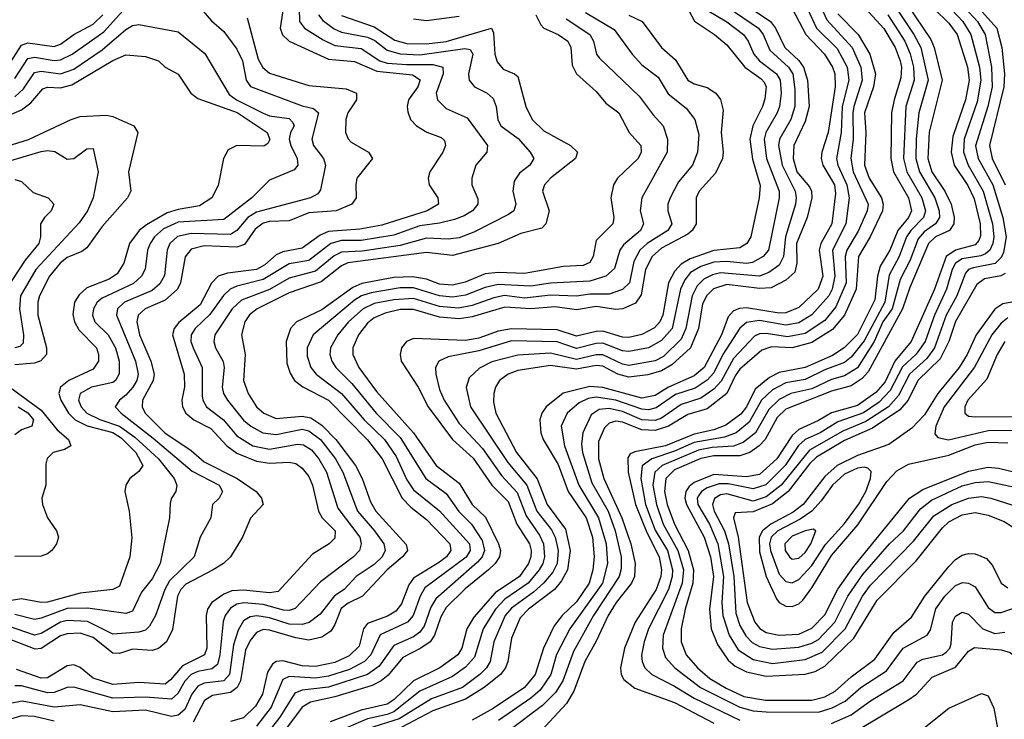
# Model space of a CAD drawing. Header units: inches. Extents: x 501365 to 657855, y 482276 to 547543.
# Tile 897 of 957: x 630905 to 633919, y 502112 to 504256. Entities that reach past the tile are written whole.
import ezdxf

# ---------------------------------------------------------------- set-up
doc = ezdxf.new("R2010")
doc.units = ezdxf.units.IN
doc.header["$MEASUREMENT"] = 0
doc.layers.add('A6530', color=7, linetype='Continuous')

msp = doc.modelspace()

# ---------------------------------------------------------------- linework, layer by layer
at = {"layer": 'A6530', "color": 5}
for points, elevation in [([(633086.1, 504330), (633203.7, 504250), (633219.1, 504230), (633247.1, 504170), (633290.1, 504130.1), (633304.8, 504110), (633316.8, 504070), (633321.7, 503990), (633310, 503943.6), (633275.3, 503870), (633273.2, 503830), (633284.6, 503790), (633323.1, 503743.1), (633329.1, 503730), (633329.6, 503710), (633315.8, 503650), (633283.1, 503570), (633284.5, 503510), (633277.6, 503482.4), (633250, 503457.4), (633205.7, 503434.3), (633170, 503431.9), (633070, 503444.2), (633029, 503431), (633009, 503411), (632995, 503385), (632982.8, 503310), (632958.1, 503250), (632901.3, 503198.7), (632870, 503180), (632828, 503168), (632770, 503161), (632736.3, 503170), (632690, 503194.5), (632670, 503196.4), (632610, 503184.7), (632530, 503196.4), (632430, 503181.2), (632399.8, 503170), (632373.3, 503150), (632361.3, 503130), (632356.5, 503110), (632355.9, 503084.1), (632362.6, 503050), (632425.6, 502930), (632489.3, 502849.3), (632519.5, 502770), (632575.4, 502695.4), (632590.4, 502630), (632581.7, 502570), (632563.5, 502536.5), (632542.4, 502510), (632462.8, 502450), (632437, 502423), (632410, 502360.7), (632398.9, 502290), (632391.7, 502270), (632376.7, 502250), (632326.7, 502210), (632270, 502174.4), (632170, 502138), (632073.2, 502086.9)], 4280), ([(633344.1, 504324.1), (633375.5, 504255.5), (633453.5, 504170), (633480.5, 504110), (633484.3, 504070), (633458.3, 503990), (633455.8, 503970), (633457, 503890), (633449.6, 503830), (633456.9, 503790), (633502.9, 503690), (633499.3, 503670), (633471.9, 503608.1), (633436.9, 503550), (633432.2, 503530), (633434.9, 503450), (633403.8, 503376.2), (633370, 503334.6), (633310, 503293.8), (633255.6, 503284.4), (633190, 503294.2), (633170, 503293.3), (633154.1, 503285.9), (633090, 503217.3), (633052, 503148), (633030, 503123.4), (632990, 503096.2), (632930, 503077.3), (632870, 503034.9), (632850, 503027.7), (632810, 503029.7), (632750, 503055.4), (632710, 503064.8), (632678.5, 503061.5), (632654.8, 503045.2), (632629.1, 502990), (632624.9, 502955.1), (632627.8, 502930), (632656.5, 502836.5), (632706.1, 502750), (632727.6, 502690), (632746.5, 502610), (632746.2, 502573.8), (632740.5, 502550), (632661.8, 502430), (632600.3, 502319.7), (632567.5, 502230), (632545.3, 502194.7), (632505.4, 502154.6), (632402.6, 502077.4)], 4360), ([(633723.8, 504323.8), (633792.2, 504250), (633817.1, 504210), (633843.6, 504110), (633847.7, 504070), (633836.4, 504003.6), (633796.8, 503890), (633794.2, 503850), (633808.7, 503810), (633854.9, 503730), (633883.2, 503630), (633887.3, 503590), (633884.2, 503570), (633875.4, 503550), (633861.5, 503538.5), (633847.6, 503532.4), (633790, 503523), (633769.6, 503510), (633759.4, 503490), (633742.7, 503430), (633705.9, 503350), (633676.9, 503270), (633649.2, 503230.8), (633608, 503192), (633570, 503119.7), (633536.3, 503083.7), (633488.3, 503051.7), (633410, 503023.5), (633355.2, 502990), (633310, 502969.5), (633289.2, 502950.8), (633248.8, 502890), (633189.5, 502830.5), (633150, 502818.5), (633073.4, 502833.4), (633046.1, 502833.9), (633010, 502821.7), (632992.2, 502810), (632983, 502797), (632979.3, 502790), (632980.8, 502770), (633017, 502710), (633042.6, 502650), (633059.8, 502550), (633054.7, 502470), (633057.4, 502430), (633076.5, 502370), (633105, 502325), (633150, 502295.6), (633210, 502283.7), (633310, 502295.5), (633361.5, 502318.5), (633432.1, 502390), (633485.5, 502490), (633510, 502523.5), (633641.8, 502658.2), (633703.9, 502736.1), (633758.5, 502770), (633810, 502790), (633850, 502794.6), (633877.8, 502790), (633990, 502754.6)], 4540), ([(633757.3, 504337.3), (633836.9, 504250), (633860.4, 504210), (633880.2, 504110), (633882.1, 504050), (633868.9, 503990), (633831.2, 503868.8), (633839.8, 503830), (633884.2, 503750), (633914.6, 503650), (633925.3, 503590), (633917.1, 503542.9), (633910, 503527.5), (633891, 503509), (633824.4, 503495.6), (633810, 503490), (633800.8, 503479.2), (633773.5, 503410), (633741.6, 503350), (633705.5, 503250), (633682, 503218), (633629.1, 503170), (633595.6, 503104.4), (633565.2, 503070), (633495.5, 503024.5), (633424.7, 502995.3), (633322.7, 502937.3), (633235.7, 502830), (633190, 502794), (633150, 502781.1), (633070, 502803.4), (633050, 502800.2), (633031.6, 502788.4), (633025.6, 502770), (633031.1, 502750), (633062.9, 502690), (633075.2, 502650), (633091.1, 502550), (633097.4, 502437.4), (633110, 502399.8), (633128, 502368), (633147.5, 502347.5), (633170, 502335.4), (633210, 502327.5), (633290, 502333.4), (633330, 502345.3), (633350, 502357), (633400.8, 502410), (633440.4, 502490), (633484.9, 502555.1), (633567.9, 502650), (633610.2, 502690), (633662.9, 502757.1), (633696.7, 502783.3), (633790, 502827.6), (633830, 502838.2), (633870, 502840.8), (633990, 502815.4)], 4560), ([(633789.2, 504350), (633896.7, 504230), (633912.2, 504170), (633919.6, 504090), (633918.1, 504050), (633874, 503870), (633882.4, 503830), (633921.5, 503750)], 4580), ([(631459.8, 504290), (631491.9, 504251.9), (631530, 504219.8), (631570, 504165.5), (631586.6, 504130), (631598.1, 504070), (631611.4, 504051.4), (631770, 503991.8), (631803.8, 503983.8), (631819.1, 503970), (631799.6, 503890), (631804.5, 503870), (631834.8, 503830), (631840.6, 503810), (631825.9, 503734.1), (631817.8, 503722.2), (631795.6, 503710), (631630, 503666), (631602.9, 503650), (631570, 503609.3), (631550, 503598), (631430, 503600.8), (631388.1, 503591.9), (631364.3, 503570), (631355.8, 503550), (631347.7, 503472.3), (631333.4, 503446.5), (631310, 503425.9), (631225.8, 503390), (631204.6, 503370), (631200.8, 503350), (631259, 503210), (631267.6, 503170), (631262.9, 503150), (631250.9, 503130), (631230, 503105), (631210.1, 503090), (631196.8, 503070), (631214.9, 503050), (631313.7, 502973.7), (631432.9, 502872.9), (631515.9, 502830), (631525.5, 502810), (631515.1, 502790), (631495.3, 502770), (631490.1, 502730), (631456.8, 502670), (631439.1, 502610), (631363, 502537), (631348.7, 502510), (631320.4, 502430), (631302.5, 502397.5), (631290, 502385.9), (631270, 502379.7), (631190, 502373.6), (631112.2, 502412.2), (631050, 502415.5), (631029.9, 502409.9), (630970, 502375.5), (630950, 502370.6), (630870, 502397.4)], 3960), ([(630890, 504075.2), (630930, 504136.3), (630950, 504141.1), (631010, 504130.2), (631030, 504132.9), (631065.8, 504150), (631161.9, 504218.1), (631250, 504316.2)], 3960), ([(631760.8, 504290), (631761.7, 504250), (631776.4, 504230), (631833.6, 504193.6), (631870, 504176.1), (631950, 504166.8), (632007.3, 504130), (632030, 504122.8), (632090, 504117.8), (632170, 504118.2), (632200.4, 504110), (632201.7, 504090), (632179.4, 504030), (632183.8, 504010), (632210, 503983.3), (632275.2, 503955.2), (632336.8, 503870), (632335, 503850), (632300.9, 503810), (632288.6, 503770), (632289.4, 503750), (632307.3, 503707.3), (632307, 503690), (632291.1, 503670), (632265.5, 503654.5), (632236.1, 503643.9), (632190, 503632.3), (632130, 503624.3), (632050, 503595.5), (631950, 503579.3), (631890, 503578.7), (631857.2, 503570), (631790, 503518.4), (631730, 503507.2), (631650, 503459.6), (631570, 503439.6), (631549.5, 503430.5), (631528.8, 503411.2), (631487.2, 503352.8), (631441.7, 503310), (631429.5, 503290), (631429.2, 503270), (631435.6, 503250), (631463.1, 503190), (631463.6, 503103.6), (631465.3, 503090), (631477, 503070), (631528.7, 503030), (631570, 502980.5), (631618.9, 502950), (631670, 502939.5), (631755.7, 502955.7), (631773.4, 502953.4), (631798, 502938), (631820.6, 502910), (631843.7, 502870), (631879.1, 502759.1), (631946.2, 502670), (631950.5, 502650), (631944.8, 502630), (631926.7, 502610), (631826.1, 502533.9), (631748, 502452), (631730, 502446.3), (631712.8, 502447.2), (631650, 502463.8), (631591.1, 502468.9), (631570, 502464.8), (631550, 502452.6), (631533.5, 502430), (631528, 502412), (631518, 502310), (631510, 502280.1), (631493, 502267), (631450, 502259), (631429.9, 502250.1), (631410.3, 502229.7), (631388.7, 502191.3), (631370, 502174.2), (631290, 502180.8), (631190, 502177.3), (631070, 502211.2), (631050, 502210.3), (631010, 502195.1), (630990, 502193.4), (630910, 502214.8), (630890, 502215.4)], 4040), ([(631714.2, 504310), (631702.4, 504230), (631709.1, 504209.1), (631729.8, 504189.8), (631850, 504134.2), (631930, 504127.2), (631997.9, 504097.9), (632107.1, 504087.1), (632131, 504071), (632123.3, 504050), (632095.5, 504010), (632090.6, 503990), (632092.8, 503972.8), (632101.4, 503950), (632119.8, 503930), (632151, 503911), (632194.9, 503894.9), (632205.1, 503885.1), (632208.4, 503870), (632200.6, 503850), (632160.8, 503790), (632155.2, 503770), (632158.3, 503750), (632185, 503710), (632187.5, 503690), (632152.8, 503670), (632013.6, 503626.4), (631946.2, 503613.8), (631850, 503606.3), (631824.5, 503595.5), (631770, 503555.7), (631710, 503544.1), (631690, 503535.5), (631655.7, 503504.3), (631630, 503490.6), (631541.3, 503478.7), (631512.1, 503470), (631491.9, 503448.1), (631457.7, 503382.3), (631392.4, 503327.6), (631377.6, 503310), (631372.7, 503290), (631408.3, 503170), (631409.3, 503130.7), (631401, 503090), (631403.1, 503070), (631413.8, 503050), (631437.7, 503030), (631490, 503003.6), (631538.5, 502950), (631570, 502928), (631630, 502903.5), (631670, 502897.3), (631730, 502900.5), (631750, 502895.6), (631770, 502882), (631790, 502855.8), (631801.5, 502830), (631819.6, 502750), (631830.5, 502729.5), (631870.9, 502690), (631870, 502667.1), (631852.3, 502650), (631801.6, 502618.4), (631695.7, 502504.3), (631670, 502500.1), (631590, 502508.4), (631554.1, 502505.9), (631530, 502496.1), (631493.5, 502470), (631479.4, 502450), (631475.4, 502430), (631478.2, 502330), (631470.6, 502310), (631403.3, 502276.7), (631366.7, 502233.3), (631350, 502220.3), (631270, 502225), (631190, 502219.2), (631130, 502238.4), (631090, 502270.7), (631070, 502279.6), (631050, 502276.4), (630990, 502239.6), (630970, 502238.8), (630894.9, 502265.1)], 4020), ([(632939, 504310), (632970.7, 504250.6), (633031.7, 504210), (633070, 504178.1), (633124.9, 504110), (633174.8, 504074.8), (633183.9, 504063.9), (633190.3, 504050), (633186.6, 504013.4), (633179.5, 503990), (633149.6, 503930), (633140.4, 503890), (633148.1, 503828.1), (633171.9, 503748.1), (633169, 503710), (633143.3, 503590), (633130.6, 503570), (633110, 503556.9), (633030, 503548.5), (632957.2, 503522.8), (632930, 503506.6), (632910, 503484.1), (632891.4, 503450), (632873.9, 503350), (632864.6, 503330), (632848.2, 503311.8), (632810, 503291.4), (632770, 503282.2), (632750, 503283.3), (632690, 503301.4), (632670, 503300.7), (632610, 503285.8), (632550, 503305.6), (632410, 503308.7), (632370, 503301.5), (632310, 503280.1), (632270, 503273.1), (632110, 503279.2), (632089.5, 503270), (632073.8, 503250), (632069.2, 503230), (632072.2, 503210), (632124.7, 503130), (632155.5, 503070), (632230, 502970.1), (632292.9, 502912.9), (632349.9, 502829.9), (632399.9, 502779.9), (632426.9, 502710), (632466, 502650), (632471.1, 502630), (632470, 502610), (632462.9, 502590), (632434.8, 502550), (632360.5, 502499.4), (632294.9, 502425.1), (632273.6, 502390), (632258.9, 502330), (632245.7, 502310), (632191.3, 502270), (632110, 502230.6), (632050, 502172.2), (632030, 502159.3), (631950, 502140), (631855.6, 502104.4)], 4220), ([(633048.8, 504310), (633166.9, 504230), (633181, 504210), (633201.8, 504161.8), (633258.6, 504110), (633271.5, 504090), (633278.4, 504041.6), (633277.8, 503990), (633265.7, 503950), (633231.3, 503890), (633227.8, 503870), (633239, 503810), (633278.9, 503730), (633282, 503710), (633280, 503690), (633249, 503590), (633243, 503530), (633230, 503503.5), (633198.9, 503481.1), (633170, 503469.8), (633050, 503479.8), (633025.6, 503474.4), (632998.9, 503461.1), (632979.2, 503440.8), (632963.3, 503410), (632944.2, 503310), (632930, 503277.1), (632875.7, 503224.3), (632850, 503210.2), (632770, 503196.6), (632750, 503200.3), (632690, 503228.9), (632670, 503229.1), (632610, 503214.6), (632530, 503234.1), (632430, 503228.1), (632350, 503207.8), (632312.3, 503187.7), (632281.4, 503158.6), (632271.5, 503128.5), (632284.7, 503070), (632399.6, 502899.6), (632457.5, 502830), (632488.4, 502750), (632532.6, 502692.6), (632543.9, 502670), (632553.3, 502630), (632550.7, 502589.3), (632537.2, 502562.8), (632508.8, 502530), (632478.1, 502501.9), (632410, 502453.3), (632390.7, 502430), (632356.4, 502350), (632344.9, 502290), (632333.7, 502270), (632313.8, 502250), (632260.5, 502210), (632165.2, 502174.8), (632066.2, 502113.8), (631970, 502083.1)], 4260), ([(633270, 504290.1), (633311.9, 504210), (633369, 504150), (633393.7, 504110), (633400.2, 504090), (633401.3, 504050), (633380.5, 503910), (633360.5, 503850), (633358.4, 503830), (633363.8, 503810), (633399.3, 503750), (633402.9, 503722.9), (633390.9, 503630), (633357.9, 503570), (633353, 503550), (633363.4, 503470), (633349.5, 503430.5), (633290, 503374.4), (633250, 503357.9), (633230, 503356.8), (633130, 503372.8), (633108.9, 503371.1), (633090, 503363.4), (633074.2, 503345.8), (633053.3, 503290), (633000.2, 503190), (632970, 503164.9), (632891.3, 503130), (632850, 503103.9), (632810, 503096.2), (632690, 503128.6), (632650, 503131.5), (632568.9, 503111.1), (632516.3, 503070), (632503.3, 503050), (632497.7, 503030), (632499.9, 502990), (632507.2, 502970), (632553, 502893), (632584.4, 502810), (632639.6, 502730), (632658.6, 502670), (632663.8, 502610), (632659.4, 502570), (632648.5, 502530), (632610, 502471.9), (632565.5, 502430), (632541.3, 502398.7), (632508.5, 502330), (632483, 502250), (632450.6, 502210), (632354.7, 502145.3), (632290.2, 502109.8)], 4320), ([(633310, 504304.4), (633344.8, 504230), (633407.4, 504167.4), (633438.5, 504110), (633443.8, 504070), (633423.3, 503990), (633419.5, 503910), (633406, 503830), (633409.4, 503810), (633437.4, 503750), (633444, 503710), (633434, 503630), (633393.7, 503550), (633400.6, 503470), (633392.5, 503430), (633382.6, 503410), (633330, 503351.8), (633290, 503327.2), (633250, 503319.4), (633170, 503334.2), (633130, 503328.4), (633109.5, 503310.5), (633057.9, 503230), (633030, 503173.6), (633010, 503151.8), (632972.8, 503127.2), (632912.6, 503107.4), (632853.9, 503066.1), (632830, 503060.5), (632810, 503062.6), (632730, 503089.8), (632670, 503099.4), (632645.3, 503094.7), (632617.6, 503082.4), (632580.7, 503050), (632562.9, 503010), (632572.6, 502950), (632617.1, 502830), (632677, 502730), (632700.4, 502650), (632704.8, 502590), (632689.2, 502530), (632589.3, 502390), (632548.6, 502311.4), (632530.5, 502249.5), (632498.3, 502201.7), (632470, 502176.9), (632371.2, 502108.8)], 4340), ([(633470, 504317.8), (633550, 504228.2), (633585, 504170), (633600, 504130), (633604.3, 504110), (633603, 504077), (633581.7, 504010), (633574, 503970), (633571.8, 503830), (633580.5, 503790), (633626.3, 503710), (633635.4, 503670), (633625.9, 503650), (633593.1, 503610), (633568.8, 503550), (633539.6, 503500.4), (633531.5, 503470), (633522.6, 503397.4), (633470, 503291.2), (633428.7, 503250), (633393.3, 503226.7), (633310, 503190.5), (633230, 503175.2), (633200.4, 503159.6), (633156.6, 503123.4), (633129.6, 503070), (633112.8, 503047.2), (633066.7, 503013.3), (633030, 502999.1), (632970, 502986.1), (632882.4, 502950), (632787.7, 502932.3), (632774.2, 502925.8), (632766.7, 502913.3), (632767.4, 502870), (632790.2, 502770), (632824.7, 502684.7), (632863.1, 502610), (632869.5, 502570), (632867.4, 502550), (632853.5, 502510), (632789.1, 502410), (632756.2, 502330), (632744.1, 502270), (632746.4, 502250), (632754.4, 502234.4), (632787.7, 502207.7), (632910, 502163.5), (633030, 502101.1)], 4420), ([(633621.7, 504301.7), (633694.8, 504194.8), (633705, 504170), (633728.8, 504070), (633689.2, 503910.8), (633685, 503830), (633697.9, 503790), (633737.6, 503730), (633756.6, 503690), (633765.5, 503650), (633764.4, 503630), (633751.3, 503610), (633709.1, 503590.9), (633686.9, 503570), (633630, 503434.8), (633607.9, 503370), (633502.7, 503177.3), (633484, 503156), (633450, 503134.3), (633390, 503117.8), (633250, 503062.5), (633223.4, 503036.6), (633186.8, 502970), (633168.4, 502950), (633140.5, 502930), (633110, 502920), (633030, 502919.6), (632990, 502911.3), (632910, 502876.8), (632883, 502850), (632878.6, 502810), (632886.7, 502770), (632909.3, 502710), (632951, 502630), (632967.5, 502570), (632966.2, 502530), (632941.8, 502450), (632929.6, 502390), (632930.3, 502350), (632945.7, 502310), (632980.2, 502270), (633017.6, 502237.6), (633067.7, 502207.7), (633122.3, 502182.3), (633188.4, 502171.6), (633330, 502170.8), (633370, 502181.6), (633401.2, 502198.8), (633450, 502243.1), (633522.8, 502297.2), (633581.3, 502378.7), (633634.9, 502425.1), (633675.9, 502490), (633750, 502580.6), (633770, 502602.2), (633790, 502614.8), (633810, 502620.3), (633830, 502619.1), (633865, 502605), (633883.4, 502583.4), (633909.5, 502529.5), (633930, 502515.6)], 4480), ([(633703.4, 504290), (633750, 504245.1), (633775.3, 504210), (633806.2, 504110), (633811.3, 504070), (633800.7, 504010), (633762.1, 503897.9), (633756.9, 503850), (633765.8, 503810), (633807.5, 503747.5), (633826.6, 503706.6), (633845.7, 503630), (633846.7, 503593.3), (633841.3, 503578.7), (633830, 503565.4), (633770, 503550), (633741.4, 503530), (633705.5, 503430), (633634.5, 503270), (633584.3, 503210), (633554.2, 503145.8), (633526.5, 503113.5), (633470, 503074.1), (633390, 503051.2), (633350, 503027.3), (633290, 503000.2), (633270, 502981.5), (633223.2, 502910), (633170, 502862.3), (633130, 502854.8), (633030, 502862.1), (632970, 502837.9), (632954.3, 502825.6), (632943.9, 502810), (632941.3, 502790), (632945.8, 502770), (633000.7, 502670), (633019.5, 502610), (633028.5, 502550), (633017.1, 502450), (633022.2, 502390), (633041.4, 502341.5), (633073.9, 502293.9), (633095.6, 502275.6), (633130, 502257.9), (633190, 502244.9), (633310, 502250.5), (633340.6, 502259.4), (633370, 502275), (633458.6, 502361.4), (633530, 502477.7), (633650, 502597.8), (633730, 502699.4), (633750, 502717.4), (633790, 502738.8), (633830, 502746.2), (633870, 502738), (633918.9, 502718.9), (633970, 502686)], 4520), ([(630870, 504115.7), (630910, 504177.3), (630930, 504185.1), (631010, 504173.8), (631030, 504180.3), (631070, 504210.1), (631130, 504241.4), (631159.5, 504270)], 3980), ([(631819.6, 504270), (631832.6, 504252.6), (631867.1, 504227.1), (631890, 504217.6), (631970, 504202.4), (631991.9, 504191.9), (632030, 504162.6), (632070, 504150.7), (632130, 504148.2), (632267.3, 504167.3), (632283.9, 504163.9), (632291.9, 504150), (632278.5, 504090), (632280.4, 504070), (632297.5, 504050), (632335.6, 504030), (632354.6, 504014.6), (632363.9, 503990), (632368.7, 503950), (632377.9, 503930), (632431.2, 503891.2), (632468.1, 503850), (632479.1, 503830), (632467, 503810), (632434.8, 503785.2), (632418.7, 503761.3), (632414.6, 503730), (632423.6, 503690), (632418, 503670), (632401.1, 503658.9), (632295.1, 503604.9), (632250, 503587.5), (632216.6, 503583.4), (632150, 503586), (632070, 503563.9), (631953.5, 503546.5), (631890, 503543.4), (631867.5, 503532.5), (631810, 503485.1), (631730, 503463.6), (631670, 503428.9), (631583.5, 503396.5), (631555, 503370), (631502.6, 503290), (631499.3, 503270), (631504.3, 503250), (631528.2, 503208.2), (631530.7, 503190), (631524.2, 503130), (631528.7, 503110), (631540.9, 503090), (631590, 503028.6), (631612.5, 503010), (631649.5, 502990), (631690, 502985), (631770, 503000.8), (631790, 502996), (631825.7, 502970), (631871.5, 502910), (631894.5, 502870), (631939.4, 502750), (631991.5, 502690), (632019.3, 502650), (632023.4, 502630), (632014.4, 502610), (631990, 502587.2), (631934.8, 502550), (631897.9, 502510), (631868.8, 502491.2), (631825.1, 502434.9), (631790.9, 502409.1), (631770, 502403), (631730, 502404.1), (631670, 502423.6), (631630.7, 502429.3), (631610, 502426.2), (631590, 502414), (631574, 502386), (631559.6, 502340.4), (631547.3, 502250), (631530, 502230), (631470, 502223.6), (631450, 502213.8), (631431.3, 502190), (631410, 502143), (631390, 502124.7), (631370, 502121.3), (631290, 502140.5), (631190, 502135.4), (631090, 502157.1), (631010, 502149.5), (630912.1, 502167.9), (630870, 502160.2)], 4060), ([(631600.8, 504260.8), (631634.9, 504134.9), (631648.8, 504108.8), (631670, 504092.1), (631790, 504053.7), (631903.9, 504043.9), (631936.4, 504030), (631936.4, 504010), (631909.8, 503970.2), (631903.4, 503950), (631902.5, 503910), (631910.1, 503890.1), (631920, 503880), (631972.6, 503850), (631984.6, 503830), (631937.4, 503770), (631933.5, 503750), (631935.1, 503710), (631921.9, 503690), (631873.2, 503670), (631790, 503663.5), (631730, 503639), (631670, 503637.3), (631650, 503632.1), (631625.7, 503614.3), (631592.7, 503567.3), (631570, 503558.3), (631470, 503563.1), (631430, 503552.2), (631411, 503529), (631396.9, 503450), (631387.9, 503430), (631350, 503396.5), (631289.1, 503370), (631267.4, 503350), (631263.7, 503330), (631271.2, 503290), (631306.6, 503210), (631316.9, 503170), (631313.2, 503150), (631281.2, 503090), (631279.6, 503070), (631289.1, 503050), (631348.7, 502990), (631430, 502935.9), (631470, 502901.2), (631570.1, 502850), (631629.1, 502810), (631644.8, 502790), (631650.1, 502770), (631611.5, 502728.5), (631586.4, 502670), (631550, 502609.9), (631529, 502590), (631496.6, 502570), (631413.3, 502526.7), (631397.6, 502510), (631388.3, 502490), (631372.8, 502387.2), (631354.3, 502350), (631330, 502329.6), (631310, 502322.8), (631250, 502327.2), (631210, 502313.6), (631190, 502314.6), (631130, 502362.7), (631090, 502376.5), (631050, 502374.8), (631030, 502368), (630970.5, 502329.5), (630952.4, 502327.6), (630870, 502358.6)], 3980), ([(631890, 504268.4), (631990, 504233.9), (632053.3, 504193.3), (632090, 504182.6), (632150, 504181.8), (632210, 504189.2), (632349.5, 504229.5), (632355.4, 504215.4), (632359.9, 504150), (632366.4, 504126.4), (632384.5, 504104.5), (632419.6, 504090), (632430, 504081.2), (632454.2, 503990), (632473.7, 503950), (632510, 503915), (632591.6, 503870), (632612.7, 503850), (632606.8, 503830), (632529.5, 503770), (632511.2, 503750), (632505.3, 503730), (632525.4, 503670), (632516.1, 503630), (632503.3, 503616.7), (632439.3, 503600.7), (632369.2, 503570), (632230, 503532.8), (632150, 503542.6), (631909.6, 503510.4), (631890, 503501.7), (631827.6, 503452.4), (631730, 503418.7), (631631.6, 503370), (631608.3, 503351.7), (631594.4, 503330), (631583.7, 503290), (631594.9, 503230), (631590.1, 503150.1), (631604.7, 503110), (631629.3, 503070), (631651.8, 503050), (631690, 503034), (631770, 503041.4), (631795.8, 503035.8), (631830, 503013.5), (631872.3, 502970), (631932.4, 502890), (631953.6, 502850), (631978.4, 502778.4), (631995.1, 502750), (632087.9, 502647.9), (632092.5, 502630), (632076.6, 502610), (632030, 502570), (631954.1, 502490), (631910, 502467.8), (631888.5, 502451.5), (631870, 502402.5), (631857.3, 502382.7), (631830, 502364.5), (631790, 502355.4), (631750, 502361.6), (631670, 502385.9), (631650, 502387.3), (631630, 502378.8), (631610, 502353.6), (631596, 502324), (631580.7, 502230), (631570.5, 502209.5), (631550, 502194.7), (631494.7, 502185.3), (631470.1, 502170), (631436.2, 502103.8)], 4080), ([(632485.4, 504270), (632500.2, 504240.2), (632510, 504229.3), (632553.5, 504210), (632582.9, 504190), (632592, 504170), (632596.3, 504116.3), (632609.5, 504089.5), (632670, 504035.7), (632699.4, 503999.4), (632739.2, 503970), (632770.7, 503910), (632806.7, 503870), (632807.6, 503850), (632798.7, 503830), (632734.6, 503770), (632723.3, 503750), (632714.9, 503710), (632723.8, 503650), (632720.9, 503630), (632670, 503579.4), (632660.1, 503530), (632650, 503511.3), (632630, 503502.3), (632570, 503499.1), (632450, 503478.1), (632370, 503480.7), (632330, 503477.3), (632268.4, 503451.6), (632230, 503442.7), (632190, 503445.7), (632150, 503460.8), (632107.5, 503467.5), (632050, 503465.4), (631952.1, 503447.9), (631924.7, 503435.3), (631830, 503366.6), (631752.2, 503330), (631733.5, 503310), (631720.9, 503270), (631723, 503203), (631732.4, 503172.4), (631746.6, 503150), (631771.3, 503131.3), (631850.4, 503090.4), (631970, 502968.7), (632014.3, 502910), (632076.1, 502790), (632102.4, 502762.4), (632150, 502724.7), (632222.2, 502650), (632225, 502630), (632211.3, 502610), (632190, 502593.7), (632110, 502544.6), (632095.9, 502524.1), (632073.8, 502466.2), (632056.3, 502443.7), (632031.3, 502428.7), (631970, 502406.4), (631957.8, 502390), (631943.8, 502336.2), (631913.4, 502306.6), (631870, 502286.5), (631810, 502274.7), (631770, 502276.8), (631710, 502291.5), (631690, 502289.3), (631678.8, 502281.2), (631663.4, 502256.6), (631648.5, 502190), (631626.9, 502153.1), (631590, 502117.1), (631550, 502105.7)], 4120), ([(632637.1, 504277.1), (632725, 504225.1), (632780.4, 504150), (632810, 504117.5), (632859.7, 504079.7), (632890, 504028.4), (632944.9, 503984.9), (632971.4, 503950), (632983.8, 503903.8), (632980.1, 503850), (632964.2, 503810), (632921.4, 503758.6), (632896.2, 503710), (632889.3, 503690), (632888.8, 503670), (632901.5, 503630), (632889.3, 503610), (632826.3, 503570), (632803, 503550), (632785.5, 503514.5), (632772.1, 503450), (632750, 503429.3), (632710, 503414.5), (632650, 503415.1), (632610, 503408.7), (632530, 503411.9), (632450, 503402.6), (632389.1, 503410.9), (632356, 503404), (632290, 503380.1), (632247.8, 503372.2), (632190, 503376.7), (632110, 503401), (632050, 503397.8), (631990, 503385.8), (631956.1, 503370), (631911.9, 503330), (631878.6, 503290), (631856, 503250), (631854.2, 503230), (631859.9, 503210), (631873.1, 503190), (631921.4, 503141.4), (631996.5, 503050), (632070, 502975.3), (632147.9, 502850), (632210, 502804.4), (632249.2, 502749.3), (632287.9, 502710), (632320.3, 502660.3), (632327.4, 502630), (632320.6, 502610), (632306.5, 502593.5), (632178.6, 502481.4), (632164, 502456), (632142.7, 502397.3), (632130, 502379.8), (632110, 502365.6), (632050, 502338.1), (632005.1, 502274.9), (631970, 502250), (631850, 502211.1), (631770, 502201.6), (631747.1, 502192.9), (631700.7, 502119.3), (631650, 502053.2)], 4160), ([(632769.8, 504269.8), (632810.1, 504250), (632869.6, 504170), (632912.5, 504132.5), (632950, 504070.1), (632970, 504059.5), (633010, 504048.1), (633035.7, 504030), (633050, 504011.1), (633058.2, 503978.2), (633052.2, 503910), (633058.9, 503850), (633056.4, 503830), (633034.7, 503785.3), (632985, 503730), (632975.6, 503710), (632975.7, 503630), (632964.1, 503610), (632950, 503598.7), (632870, 503555.7), (632840.8, 503530), (632821.2, 503490), (632807.2, 503412.8), (632790, 503387), (632751.8, 503370), (632730, 503367.5), (632670, 503377.4), (632610, 503366.6), (632543.7, 503376.3), (632470, 503369.8), (632390, 503375.2), (632290, 503345), (632250, 503339.7), (632190, 503344.2), (632110, 503367.9), (632070, 503367.4), (632023.2, 503356.8), (631990, 503342.3), (631970, 503325.8), (631942, 503290), (631924.6, 503250), (631924.4, 503230), (631942.6, 503190), (631997, 503117), (632110.3, 502990.3), (632180.2, 502890), (632250, 502836.3), (632290, 502770.8), (632331.4, 502731.5), (632371.2, 502650), (632376.6, 502630), (632373.4, 502610), (632360.8, 502590), (632340.2, 502570), (632268.3, 502511.7), (632210, 502455), (632193.7, 502426.3), (632175.2, 502370), (632161.2, 502350), (632132.6, 502330), (632077.9, 502302.1), (632032.6, 502247.3), (632011.6, 502230), (631983.5, 502216.5), (631870, 502181.8), (631795, 502165), (631770, 502150), (631670, 502015.8)], 4180), ([(633010, 504285.1), (633070, 504248.6), (633121, 504210), (633135.3, 504190), (633152.3, 504150), (633169.7, 504130), (633221.9, 504090), (633233.2, 504070), (633235.7, 504030), (633231, 503990), (633224.2, 503970), (633189.6, 503910), (633184.5, 503890), (633191.1, 503830), (633230.5, 503730), (633230.3, 503710), (633197.5, 503550), (633181, 503530), (633148.4, 503511.6), (633130, 503508.4), (633070, 503514.4), (633030, 503512.3), (632990, 503499.6), (632959, 503481), (632941, 503459), (632927.9, 503430), (632902.1, 503310), (632870, 503273.3), (632830, 503250.7), (632770, 503239.3), (632750, 503241.7), (632690, 503264.7), (632670, 503263.9), (632610, 503248.2), (632550, 503268.7), (632410, 503271.7), (632310, 503240.9), (632216.8, 503223.2), (632187.8, 503210), (632177.7, 503190), (632178.6, 503170), (632190, 503123.2), (632204.1, 503090), (632250, 503018.7), (632321.9, 502941.9), (632379.5, 502859.5), (632427.6, 502807.6), (632455.4, 502735.4), (632496.5, 502676.5), (632508.6, 502650), (632511.8, 502610), (632506.7, 502590), (632495.6, 502570), (632461.6, 502530), (632390, 502480), (632361.4, 502450), (632323.5, 502390), (632296.9, 502303.1), (632270, 502272), (632230, 502243.8), (632130, 502198.8), (632050, 502135.6), (632030, 502126.8), (631970, 502114.3), (631867.6, 502070)], 4240), ([(632110, 504258.2), (632150, 504253), (632250, 504266.5)], 4120), ([(633410, 504273.4), (633471.5, 504210), (633507.9, 504150), (633524.7, 504090), (633518.5, 504050), (633491.8, 503970), (633495.8, 503910), (633491.3, 503810), (633505.5, 503770), (633543.2, 503710), (633548, 503690), (633546.7, 503670), (633508.7, 503590), (633472.7, 503530), (633465.9, 503430), (633429.6, 503350.4), (633393, 503307), (633330, 503266.3), (633270, 503250.3), (633206.6, 503253.4), (633176.7, 503243.3), (633110, 503185.4), (633095.4, 503164.6), (633069.8, 503110), (633010, 503063.5), (632950, 503046.2), (632890.7, 503010), (632850, 502996.8), (632810, 502999.6), (632750, 503022.8), (632730, 503025.4), (632710, 503019.9), (632694.8, 503005.2), (632676.5, 502963.5), (632677.2, 502910), (632693.7, 502850), (632748.6, 502730), (632775.7, 502650), (632789.6, 502590), (632787.1, 502550), (632778.1, 502530), (632731.4, 502470), (632706.6, 502430), (632670, 502351.8), (632634.7, 502290), (632601.8, 502198.2), (632578.7, 502161.3), (632502.1, 502077.9)], 4380), ([(633562.4, 504270), (633614.9, 504190), (633631.3, 504151.3), (633641.7, 504110), (633643.4, 504070), (633617.7, 503990), (633610.8, 503830), (633621.3, 503790), (633667, 503710), (633678.1, 503670), (633672.4, 503650), (633633.3, 503610), (633619.9, 503590), (633597.5, 503530), (633566.6, 503473.4), (633554, 503390), (633490, 503271.9), (633450, 503221.9), (633430, 503205.6), (633370, 503183.4), (633310, 503153.8), (633250, 503142.7), (633210, 503121.3), (633176.3, 503090), (633137.7, 503022.3), (633098.7, 502990), (633062.9, 502977.1), (632970, 502960.2), (632910, 502933.5), (632840.3, 502910), (632810.6, 502889.4), (632806, 502850), (632820.8, 502770), (632850, 502692.1), (632888.4, 502630), (632903.8, 502570), (632902.9, 502550), (632891.3, 502510), (632829.6, 502390), (632816.5, 502350), (632808.9, 502308.9), (632810.4, 502290), (632818.7, 502270), (632840.1, 502250), (632910, 502214.5), (632970, 502177), (633109.9, 502109.9)], 4440), ([(633589.4, 504289.4), (633642.5, 504210), (633663.3, 504170), (633686.1, 504070), (633657.7, 503970), (633649.5, 503890.5), (633648.9, 503830), (633659.5, 503790), (633707, 503710), (633720.4, 503670), (633721, 503650), (633709.1, 503630), (633674.4, 503605.6), (633655.8, 503584.2), (633630, 503516.7), (633600.7, 503459.3), (633576.5, 503370), (633547.9, 503330), (633521.1, 503270), (633470, 503189.5), (633430, 503164.8), (633390, 503153.7), (633330, 503125.1), (633265.9, 503110), (633230, 503092.5), (633198.5, 503061.5), (633157.3, 502990), (633119.7, 502960.3), (633090, 502949.5), (633025.2, 502945.2), (632982.6, 502937.4), (632871.6, 502890), (632849.1, 502870), (632843.1, 502830), (632854.3, 502770), (632874.9, 502710), (632920, 502630), (632936.7, 502570), (632933.4, 502530), (632875.3, 502370), (632872.4, 502330), (632881.9, 502301.9), (632910.4, 502270), (632989.4, 502210), (633110, 502149.3), (633150, 502138.9), (633190, 502135), (633350, 502134.3), (633392.5, 502147.5), (633431.7, 502168.3), (633480.1, 502210), (633558.6, 502261.4), (633610, 502330.5), (633683.4, 502370), (633693.2, 502386.8), (633709.2, 502450.8), (633737.4, 502490), (633770, 502522.7), (633791.4, 502531.4), (633810, 502529.6), (633830, 502518.1), (633870, 502455.3), (633890, 502439.9), (633910, 502439.2), (634010, 502474.4)], 4460), ([(630890, 504019.2), (630916.4, 504043.6), (630950, 504094.1), (630970, 504097.7), (631030, 504090), (631070, 504104), (631157.2, 504162.8), (631230, 504225.8), (631250, 504237.3), (631270, 504241.1), (631390, 504218), (631471.5, 504151.5), (631546.3, 504026.3), (631568.3, 504010), (631650, 503969), (631670, 503961.4), (631730, 503952.6), (631741, 503941), (631745.2, 503930), (631734.1, 503910), (631729.5, 503890), (631734.4, 503870), (631754.2, 503830), (631755.9, 503810), (631744.8, 503795.2), (631670, 503764), (631615, 503710), (631530, 503644), (631390, 503635.4), (631345.3, 503614.8), (631317.1, 503590), (631304.1, 503570), (631296.5, 503550), (631288.6, 503491.4), (631277.4, 503470), (631252.7, 503447.3), (631157.1, 503402.9), (631141.7, 503390), (631130.4, 503370), (631127.9, 503350), (631134.7, 503330), (631175.7, 503290), (631198.4, 503250), (631208.9, 503210), (631209.4, 503170.6), (631198.5, 503150), (631190, 503144), (631124.3, 503130), (631090, 503110.3), (631084.7, 503090), (631092.5, 503070), (631110.1, 503050), (631150, 503030.7), (631209.9, 503010.1), (631256.9, 502976.9), (631329.3, 502910), (631377.6, 502850), (631386.1, 502830), (631382.5, 502810), (631369.4, 502790), (631365.9, 502774.1), (631363.5, 502730), (631334.4, 502590), (631310, 502542.7), (631277.7, 502502.3), (631250, 502443.7), (631230, 502436.5), (631112.9, 502452.9), (631050, 502452.2), (630970, 502422.1), (630950, 502418.6), (630890, 502433.3)], 3940), ([(632578.2, 504258.2), (632650.8, 504210), (632661.9, 504190), (632670.4, 504150.4), (632678.5, 504138.5), (632801.6, 504021.6), (632843.8, 503963.8), (632875, 503930), (632888.4, 503890), (632887.5, 503850), (632809.1, 503710), (632804.1, 503670), (632815, 503630), (632805.9, 503610), (632753.6, 503566.4), (632742.5, 503550), (632726.3, 503493.7), (632699.3, 503470), (632650, 503454.7), (632530, 503448.6), (632470, 503439.2), (632370, 503444.6), (632330, 503435), (632270, 503411.3), (632230, 503405.3), (632190, 503409.5), (632110, 503434), (632070, 503433.7), (631981.3, 503418.7), (631950.8, 503409.2), (631930, 503396.1), (631803.3, 503290), (631785.3, 503250), (631785, 503225), (631796.3, 503190), (631812.2, 503170), (631890, 503110.1), (631959.9, 503030), (632021.3, 502970), (632057.6, 502917.6), (632090, 502845.9), (632110, 502815.4), (632190, 502750.8), (632281.9, 502650), (632283.6, 502630), (632271.3, 502608.7), (632145.2, 502514.8), (632130.6, 502489.4), (632109.5, 502430.5), (632091.9, 502410), (632008.6, 502371.4), (631979.5, 502310), (631960.7, 502290), (631914.9, 502265.1), (631850, 502244.9), (631810, 502238.9), (631730, 502243.3), (631710, 502234.4), (631674.5, 502150), (631630, 502091.8)], 4140), ([(630870, 503962.2), (630910, 503979.1), (630938.7, 504001.3), (630976, 504044), (630990, 504048.6), (631030, 504046.5), (631064.2, 504055.8), (631190, 504131), (631230, 504148.3), (631290, 504142.5), (631329.6, 504129.6), (631350.2, 504110), (631390, 504088.5), (631428.7, 504030), (631450, 504014.5), (631571, 503971), (631662.9, 503910), (631671, 503889), (631664, 503876), (631651.8, 503868.2), (631570, 503870.3), (631542.7, 503857.3), (631528.4, 503830), (631512.2, 503747.8), (631493.1, 503710), (631455, 503685), (631390, 503674.4), (631356.3, 503663.7), (631292.6, 503627.4), (631270.4, 503609.6), (631240.7, 503570), (631223.7, 503510), (631203.2, 503476.8), (631179, 503461), (631110, 503434.5), (631086.9, 503413.1), (631073, 503390), (631067.8, 503352.2), (631072.5, 503330), (631085.9, 503305.9), (631140.1, 503250), (631146.4, 503230), (631145.8, 503210), (631130, 503184.6), (631055.5, 503150), (631029.3, 503130), (631024.1, 503110), (631030.5, 503090), (631054, 503050), (631074.9, 503030), (631111.8, 503011.8), (631190, 502990.6), (631215, 502975), (631260.8, 502930), (631282, 502890), (631270, 502871.3), (631241.8, 502850), (631230.1, 502829.9), (631226.9, 502810), (631239.8, 502750), (631248.4, 502668.4), (631242.4, 502610), (631210, 502520.2), (631190, 502510.3), (631090, 502498.6), (630990, 502471.1), (630970, 502470.5), (630910, 502481.8), (630790, 502462.3)], 3920), ([(630850, 503863.2), (630931.3, 503888.7), (631062.4, 503950), (631090, 503958.5), (631170, 503963), (631190, 503958.6), (631254.3, 503930), (631266.2, 503910), (631237.8, 503790), (631245, 503730), (631235.1, 503710), (631157.6, 503622.4), (631110, 503556.4), (631094.9, 503545.1), (631050, 503526.6), (631028.3, 503510), (630995.8, 503470), (630965.1, 503410), (630960.1, 503390), (630960.3, 503350), (630986.6, 503250), (630986.4, 503230), (630969.1, 503210.9), (630950, 503203), (630890, 503198.6)], 3880), ([(630870, 503822.2), (630970, 503852.1), (630990, 503855.2), (631012.3, 503852.3), (631050, 503828.1), (631070, 503830.2), (631110, 503859.7), (631130, 503860.5), (631144.5, 503790), (631129.7, 503710), (631112.2, 503670), (631086.7, 503633.3), (630954.4, 503490), (630907.1, 503410), (630904.3, 503370), (630916, 503290), (630915.2, 503264.8), (630905.5, 503254.5), (630890, 503250.3)], 3860), ([(630890, 503766.4), (630910, 503760.2), (630946.1, 503726.1), (630991.6, 503710), (631009.2, 503690), (631000.6, 503670), (630980.6, 503650), (630968.5, 503630), (630968.5, 503590), (630963.7, 503570), (630921.5, 503518.5), (630863.6, 503430)], 3840), ([(633922, 503478), (633909.1, 503470.9), (633858.5, 503461.5), (633835.1, 503444.9), (633770, 503331.1), (633749.4, 503270), (633722.9, 503217.1), (633655.1, 503150), (633624.6, 503090), (633599.2, 503060.8), (633516.1, 503003.9), (633430, 502966.5), (633344.1, 502915.9), (633324, 502896), (633257.6, 502810), (633210, 502772.5), (633150, 502747.7), (633095.1, 502744.9), (633090.1, 502729.9), (633104, 502670), (633132.3, 502470), (633155.5, 502410), (633170.8, 502390.8), (633190, 502378.9), (633229.8, 502369.8), (633290, 502373.3), (633330, 502391.6), (633370, 502432.1), (633410, 502510.8), (633459.1, 502580.9), (633629.3, 502790), (633670, 502816.6), (633810, 502872.5), (633870, 502884.9), (633901.9, 502881.9), (633990, 502860.7)], 4580), ([(633970, 503395.3), (633915.1, 503384.9), (633890, 503368.6), (633833.5, 503290), (633805.5, 503230), (633781, 503190), (633715.7, 503110), (633675.1, 503044.9), (633636, 503004), (633565.6, 502954.4), (633470, 502920.9), (633407.4, 502890), (633370, 502856.6), (633303.3, 502770), (633273, 502747), (633204.7, 502710), (633178.5, 502690), (633168.9, 502670), (633170, 502625.4), (633190, 502549.6), (633221.6, 502481.6), (633230.5, 502470.5), (633250, 502458.7), (633270, 502457.6), (633290, 502466.2), (633302.2, 502477.8), (633330, 502515.4), (633390, 502614.7), (633471.4, 502708.6), (633559.5, 502840.5), (633590, 502873.6), (633625.6, 502894.4), (633750, 502921.1), (633830, 502953.5), (633870, 502961.2), (633930, 502959.4)], 4620), ([(633930, 503342.5), (633910, 503325.8), (633881.3, 503290), (633828.5, 503191.5), (633735.6, 503070), (633709.7, 503010), (633706.9, 502986.9), (633716.1, 502976.1), (633748.7, 502968.7), (633870, 502997.2), (633950, 502998.2)], 4640), ([(633921.1, 503270), (633897.6, 503230), (633865.8, 503154.2), (633807.2, 503090), (633798.1, 503070), (633798.4, 503050), (633810, 503041.4), (633830, 503039), (633990, 503039.9)], 4660), ([(630874.7, 503130), (630970, 503059.5), (631019.7, 502999.7), (631054.5, 502970), (631061.4, 502950), (631041.4, 502938.6), (631006.7, 502930), (630988.7, 502911.3), (630984.5, 502895.5), (630985.1, 502830), (630972.9, 502790), (630974.2, 502770), (630989.7, 502729.7), (631017.8, 502690), (631023.8, 502670), (631017.5, 502650), (631003.2, 502630), (630990, 502619.3), (630970, 502612.7), (630890, 502611.6)], 3880), ([(630900.1, 503070), (630930, 503051.2), (630947.2, 503030), (630941.5, 503010), (630910, 502999.6), (630890, 502983.5)], 3860), ([(633390, 502099.8), (633450, 502125.8), (633510, 502169.1), (633609.4, 502230), (633652.5, 502287.5), (633670, 502296.6), (633730, 502309.8), (633741.7, 502318.4), (633752.9, 502330), (633756.4, 502343.6), (633760.5, 502410), (633770, 502428.1), (633790, 502440.9), (633810, 502434.4), (633854.1, 502390), (633890, 502375.1), (633921, 502379)], 4440), ([(633464.3, 502075.7), (633627, 502173), (633650.3, 502190), (633698, 502242), (633770, 502272.6), (633810, 502320.9), (633828, 502332), (633910, 502325.3), (633937.5, 502317.5), (633948.3, 502308.3), (633954, 502294), (633957.6, 502230), (633970, 502162.7), (634008.3, 502068.3)], 4420), ([(633674.1, 502085.9), (633750, 502146.4), (633850, 502191.8), (633870, 502184.6), (633886.8, 502146.8), (633909, 502030)], 4380), ([(631010, 502107.3), (630950, 502121.5), (630910, 502122.8), (630870, 502110.7)], 4080)]:
    msp.add_lwpolyline(points, dxfattribs=dict(at, elevation=elevation))
for points, elevation in [([(633490, 502884.6), (633470, 502881.7), (633430, 502863.9), (633392.9, 502830), (633358.7, 502781.3), (633329.6, 502750.4), (633294.7, 502725.3), (633226.4, 502690), (633205.8, 502670), (633200.3, 502650), (633203.1, 502630), (633230, 502557.4), (633250, 502535.1), (633270, 502530.9), (633290, 502541), (633330, 502583.5), (633371.9, 502648.1), (633430, 502711.8), (633473.1, 502770), (633495.2, 502810), (633509.6, 502850), (633511.5, 502871.5), (633501.3, 502881.3)], 4640), ([(633334.6, 502694.6), (633310, 502689.9), (633270, 502673.1), (633247.7, 502650), (633248.4, 502630), (633261.4, 502610), (633270, 502603.5), (633290, 502606.4), (633310, 502623.4), (633326.8, 502650), (633342.2, 502690)], 4660)]:
    msp.add_lwpolyline(points, close=True, dxfattribs=dict(at, elevation=elevation))

doc.saveas('drawing.dxf')
